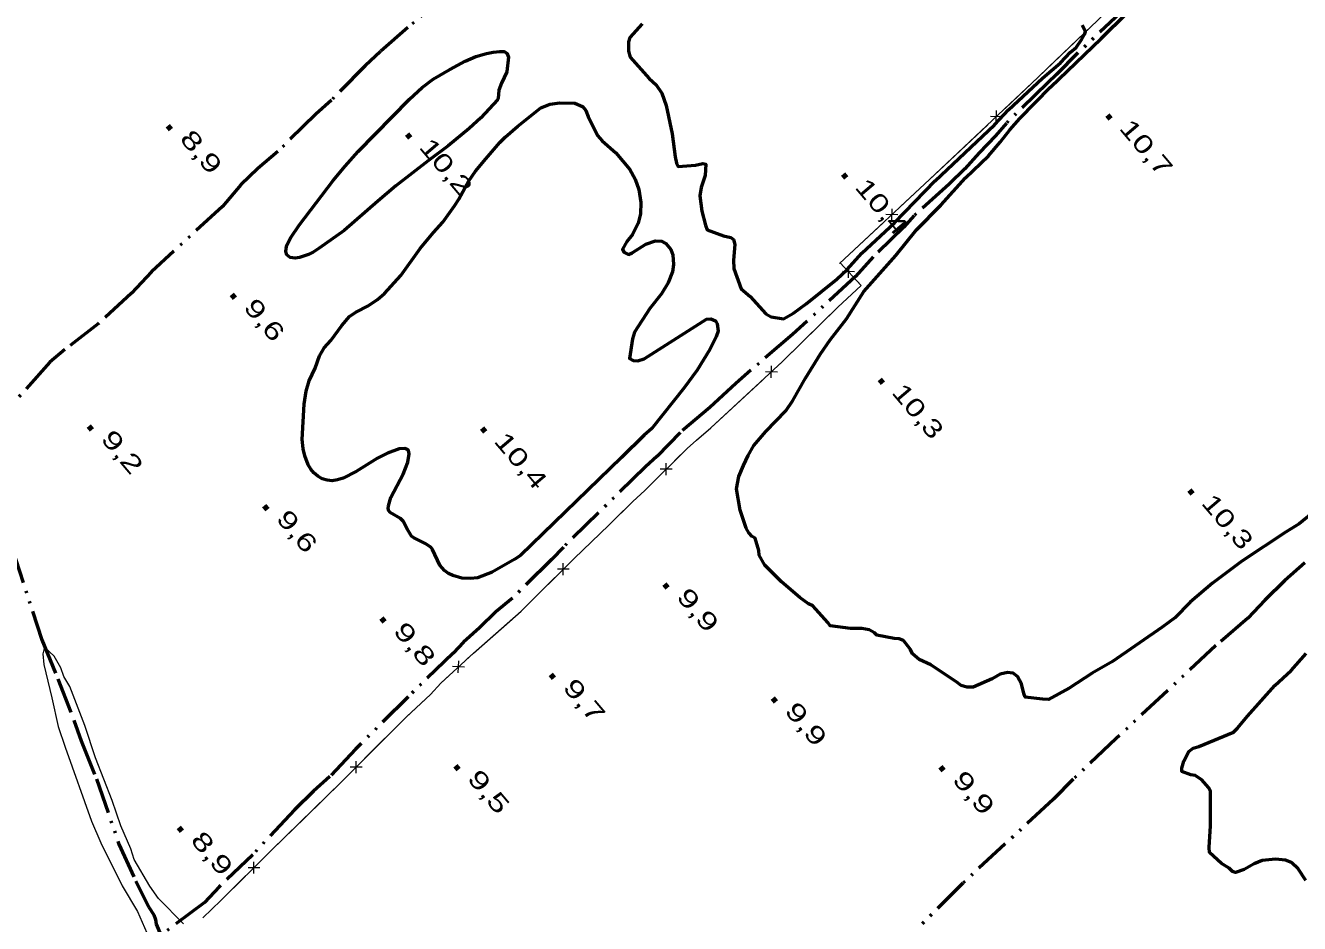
# Model space of a CAD drawing. Extents: x 386081 to 389416, y 5130568 to 5134082.
# Drawn here: x 386742.5 to 386955.8, y 5132434.8 to 5132585.1 of the extents above; entities that cross this region are included whole.
import ezdxf

# ---------------------------------------------------------------- set-up
doc = ezdxf.new("R2010")
doc.units = 0
doc.header["$LTSCALE"] = 1.2
doc.linetypes.add('DASH_DOUBLE_DOT', pattern=[9.2, 5, -1.2, 0.3, -1.2, 0.3, -1.2])
for name, color, linetype, lineweight in [('1', 7, 'Continuous', 53), ('2', 7, 'Continuous', 13), ('3', 7, 'Continuous', 140), ('37', 7, 'Continuous', 13), ('4', 7, 'DASH_DOUBLE_DOT', 53)]:
    doc.layers.add(name, color=color, linetype=linetype, lineweight=lineweight)

msp = doc.modelspace()

# ---------------------------------------------------------------- linework, layer by layer
at = {"layer": '1'}
for points in [[(386862.15, 5132503.92), (386861.55, 5132507.5), (386861.93, 5132509.6), (386862.68, 5132511.44), (386863.5, 5132513.11), (386864.43, 5132514.77), (386866.43, 5132517.11), (386869.79, 5132520.55), (386870.97, 5132522.33), (386873.1, 5132526.03), (386875.6, 5132530.09), (386877.22, 5132532.43), (386879.96, 5132536), (386882.83, 5132540.55), (386888.19, 5132546.58), (386891.68, 5132550.89), (386895.73, 5132555.01), (386899.84, 5132559.56), (386903.71, 5132563.25), (386905.64, 5132565.53), (386907.26, 5132567.62), (386908.94, 5132569.53), (386914.11, 5132574.76), (386922.59, 5132582.88), (386926.95, 5132587.19)], [(386845.71, 5132585.35), (386843.66, 5132583.08), (386843.43, 5132582.33), (386843.42, 5132580.76), (386843.71, 5132579.79), (386846.91, 5132576.21), (386848.07, 5132575.12), (386849.02, 5132573.73), (386849.76, 5132571.71), (386850.75, 5132566.96), (386851.24, 5132563.09), (386851.48, 5132562.03), (386851.78, 5132561.48), (386854.67, 5132561.72), (386855.88, 5132561.98), (386856.4, 5132561.88), (386856.27, 5132559.99), (386855.6, 5132557.98), (386855.38, 5132556.55), (386855.71, 5132554.01), (386856.32, 5132551.65), (386856.62, 5132550.88), (386859.32, 5132549.86), (386860.56, 5132549.58), (386861.02, 5132549.24), (386861.27, 5132548.44), (386861.02, 5132545.78), (386861.05, 5132544.4), (386862.31, 5132541), (386863.81, 5132539.71), (386866.46, 5132536.8), (386867.33, 5132536.3), (386869.37, 5132535.98), (386871.05, 5132536.9), (386873.16, 5132538.5), (386878.32, 5132542.61), (386880.06, 5132544.21), (386882.49, 5132546.98), (386887.97, 5132552.02), (386894.76, 5132559.09), (386904.72, 5132568.44), (386907.03, 5132570.96), (386912.76, 5132576.25), (386915.75, 5132578.83), (386917.43, 5132580.61), (386918.36, 5132581.41), (386919.36, 5132582.77), (386919.8, 5132583.57), (386919.93, 5132584.06), (386919.37, 5132585.12)], [(386824.93, 5132568.22), (386828.77, 5132571.3), (386830.35, 5132571.93), (386831.91, 5132572.13), (386834.47, 5132572.07), (386835.74, 5132571.54), (386836.3, 5132570.83), (386836.69, 5132569.82), (386838.25, 5132566.66), (386839.04, 5132565.76), (386841.3, 5132563.74), (386843.67, 5132560.98), (386844.57, 5132559.34), (386845.15, 5132557.62), (386845.53, 5132555.47), (386845.44, 5132553.55), (386845.06, 5132552.01), (386844.11, 5132550.09), (386843.14, 5132548.93), (386842.42, 5132547.61), (386842.68, 5132547.11), (386843.46, 5132546.74), (386844.03, 5132547.01), (386846.32, 5132548.47), (386847.97, 5132549.03), (386848.94, 5132548.98), (386849.7, 5132548.59), (386850.54, 5132547.58), (386850.86, 5132546.67), (386851, 5132545.04), (386850.8, 5132543.84), (386850.1, 5132542), (386848.96, 5132540.13), (386847.02, 5132537.68), (386844.46, 5132533.76), (386844.11, 5132532.63), (386843.63, 5132529.36), (386844.21, 5132529), (386845.02, 5132528.92), (386846.05, 5132529.28), (386856.52, 5132535.92), (386857.25, 5132535.96), (386858.01, 5132535.61), (386858.28, 5132535.16), (386858.43, 5132533.9), (386858.12, 5132532.97), (386857.07, 5132530.82), (386854.94, 5132527.37), (386852.75, 5132524.4), (386847.36, 5132517.62), (386846.05, 5132516.5), (386842.28, 5132512.75), (386825.34, 5132496.34), (386824.44, 5132495.72), (386820.62, 5132493.59), (386818.17, 5132492.63), (386817, 5132492.51), (386815.53, 5132492.59), (386814.01, 5132492.99), (386813.3, 5132493.36), (386812.62, 5132493.86), (386811.86, 5132494.76), (386810.66, 5132497.34), (386810.34, 5132497.73), (386809.43, 5132498.34), (386807.48, 5132499.32), (386807.13, 5132499.62), (386806.44, 5132500.69), (386805.7, 5132502.13), (386805.27, 5132502.57), (386803.53, 5132503.57), (386803.32, 5132503.86), (386803.22, 5132504.23), (386803.24, 5132504.68), (386803.64, 5132506.04), (386805.72, 5132509.98), (386806.51, 5132512), (386806.75, 5132513.4), (386806.61, 5132513.92), (386806.44, 5132514.09), (386805.98, 5132514.29), (386805.08, 5132514.19), (386803.11, 5132513.47), (386801.42, 5132512.63), (386797.84, 5132510.43), (386795.65, 5132509.32), (386794.74, 5132509), (386793.85, 5132508.87), (386792.98, 5132508.94), (386792.15, 5132509.2), (386791.41, 5132509.61), (386790.78, 5132510.17), (386790.26, 5132510.83), (386789.83, 5132511.54), (386789.27, 5132513.05), (386788.99, 5132514.22), (386788.81, 5132515.78), (386789.17, 5132521.7), (386789.5, 5132523.84), (386790.01, 5132525.61), (386790.97, 5132527.69)], [(386790.97, 5132527.69), (386791.73, 5132529.8), (386792.48, 5132531.13), (386793.63, 5132532.34), (386795.43, 5132534.83), (386796.72, 5132536.34), (386797.8, 5132537.09), (386799.84, 5132538.13), (386801.44, 5132539.21), (386802.57, 5132540.23), (386805.33, 5132543.24), (386808.56, 5132547.72), (386810.78, 5132550.4), (386812.39, 5132552.13), (386814.32, 5132554.88), (386815.02, 5132555.99), (386816.74, 5132559.08), (386817.85, 5132560.68), (386819.56, 5132562.78), (386821.92, 5132565.47), (386822.82, 5132566.38), (386824.93, 5132568.22)], [(386957.82, 5132503.36), (386955.7, 5132501.65), (386953.53, 5132500.3), (386946.14, 5132495.41), (386941.19, 5132491.73), (386937.46, 5132488.53), (386934.91, 5132485.92), (386932.8, 5132484.37), (386924.47, 5132478.63), (386921.06, 5132476.68), (386917.22, 5132474.13), (386913.78, 5132472.26), (386912.82, 5132472.29), (386909.85, 5132472.67), (386909.6, 5132473.25), (386909.26, 5132474.9), (386908.58, 5132476.13), (386907.84, 5132476.65), (386906.91, 5132476.8), (386905.69, 5132476.49), (386904.33, 5132475.72), (386901.12, 5132474.34), (386900.06, 5132474.3), (386899.12, 5132474.57), (386898.4, 5132475.13), (386894.07, 5132478.05), (386892.13, 5132478.95), (386890.97, 5132479.92), (386890.65, 5132480.61), (386889.5, 5132482.13), (386888.78, 5132482.42), (386887.89, 5132482.45), (386885, 5132483.04), (386884.65, 5132483.44), (386883.75, 5132483.92), (386882.5, 5132484.16), (386880.62, 5132484.15), (386877.18, 5132484.59), (386876.8, 5132485.16), (386874.32, 5132487.95), (386873.58, 5132488.26), (386872.1, 5132489.33), (386869.03, 5132491.95), (386866.28, 5132494.75), (386865.3, 5132496.41), (386865.24, 5132497.2), (386864.67, 5132499.26), (386864.12, 5132499.54), (386863.56, 5132500.15), (386863.13, 5132500.95), (386862.15, 5132503.92)], [(386956.81, 5132441.93), (386955.53, 5132443.92), (386954.43, 5132444.98), (386953.45, 5132445.36), (386951.78, 5132445.54), (386949.54, 5132445.29), (386948.16, 5132444.76), (386946.5, 5132443.78), (386945.06, 5132443.29), (386944.58, 5132443.44), (386944.01, 5132444), (386942.73, 5132444.82), (386940.68, 5132446.66), (386940.65, 5132447.47), (386940.86, 5132451.08), (386940.88, 5132456.9), (386940.54, 5132457.5), (386939.44, 5132458.78), (386938.33, 5132459.53), (386937.57, 5132459.65), (386936.1, 5132460.19), (386936.09, 5132460.76), (386936.4, 5132461.91), (386937.23, 5132463.55), (386937.95, 5132464.09), (386938.91, 5132464.41), (386944.73, 5132466.8), (386945.41, 5132467.47), (386947.05, 5132469.49), (386951.63, 5132474.59), (386954.35, 5132477.12), (386956.91, 5132479.93)]]:
    msp.add_lwpolyline(points, dxfattribs=at)
msp.add_lwpolyline([(386821.53, 5132572.61), (386818.75, 5132569.63), (386816.79, 5132567.83), (386813.23, 5132564.93), (386809.97, 5132562.49), (386804.48, 5132558.21), (386801.48, 5132555.68), (386795.86, 5132550.75), (386791.67, 5132547.8), (386790.65, 5132547.13), (386789.89, 5132546.74), (386788.37, 5132546.22), (386787.64, 5132546.11), (386786.82, 5132546.22), (386786.27, 5132546.7), (386786.1, 5132547.26), (386786.12, 5132547.75), (386786.26, 5132548.29), (386786.91, 5132549.59), (386788.29, 5132551.63), (386794.03, 5132559.13), (386796.02, 5132561.55), (386798.2, 5132564.01), (386806.77, 5132572.72), (386808.92, 5132574.71), (386810.77, 5132576.11), (386813.51, 5132577.73), (386816.08, 5132579.08), (386817.88, 5132579.87), (386819.65, 5132580.38), (386820.78, 5132580.59), (386821.88, 5132580.73), (386822.62, 5132580.73), (386823.09, 5132580.47), (386823.33, 5132579.75), (386823.08, 5132577.34), (386822.16, 5132575.43), (386821.71, 5132574.26), (386821.63, 5132572.83)], close=True, dxfattribs=at)
at = {"layer": '2'}
msp.add_lwpolyline([(386768.97, 5132434.71), (386764.75, 5132438.95), (386763.32, 5132440.99), (386760.67, 5132445.47), (386760.11, 5132447.24), (386758.46, 5132451.08), (386757.01, 5132455.34), (386754.21, 5132462.47), (386752.41, 5132467.91), (386749.9, 5132474.45), (386748.93, 5132476.09), (386748.42, 5132477.55), (386747.31, 5132479.5), (386745.68, 5132481.04), (386745.38, 5132479.92), (386745.54, 5132478.09), (386746.92, 5132472.53), (386747.99, 5132467.76), (386749.13, 5132464.26), (386753.52, 5132451.9), (386755.13, 5132448.28), (386758.66, 5132441.08), (386761.25, 5132436.74), (386762.8, 5132433.21)], dxfattribs=at)
at = {"layer": '3'}
for p, q in [((386923.61, 5132570.05), (386924.12, 5132569.44)), ((386766.34, 5132568.26), (386766.85, 5132567.65)), ((386806.4, 5132566.89), (386806.91, 5132566.28)), ((386879.36, 5132560.17), (386879.87, 5132559.56)), ((386777.02, 5132540.03), (386777.53, 5132539.42)), ((386885.53, 5132525.81), (386886.04, 5132525.2)), ((386753.12, 5132518.02), (386753.63, 5132517.41)), ((386818.93, 5132517.67), (386819.44, 5132517.06)), ((386937.36, 5132507.3), (386937.87, 5132506.69)), ((386782.48, 5132504.65), (386782.99, 5132504.04)), ((386849.49, 5132491.57), (386850, 5132490.96)), ((386802.08, 5132485.87), (386802.59, 5132485.26)), ((386830.46, 5132476.41), (386830.97, 5132475.8)), ((386867.6, 5132472.48), (386868.11, 5132471.87)), ((386814.47, 5132461.16), (386814.98, 5132460.55)), ((386895.67, 5132460.98), (386896.18, 5132460.37)), ((386768.16, 5132450.84), (386768.67, 5132450.23))]:
    msp.add_line(p, q, dxfattribs=at)
at = {"layer": '37'}
for p, q in [((386913.75, 5132578.08), (386920.98, 5132584.99)), ((386905, 5132568.83), (386905.06, 5132570.83)), ((386906.03, 5132569.8), (386904.03, 5132569.86)), ((386896.3, 5132561.6), (386903.58, 5132568.46)), ((386887.5, 5132552.4), (386887.57, 5132554.4)), ((386878.76, 5132545.22), (386886.08, 5132552.04)), ((386888.54, 5132553.37), (386886.54, 5132553.44)), ((386878.9, 5132545.33), (386878.89, 5132545.34)), ((386881.26, 5132543.82), (386879.26, 5132543.9)), ((386880.3, 5132544.86), (386880.22, 5132542.86)), ((386868.37, 5132527.05), (386866.37, 5132527.12)), ((386867.33, 5132526.08), (386867.41, 5132528.08)), ((386858.57, 5132518.93), (386865.9, 5132525.72)), ((386849.74, 5132509.79), (386849.76, 5132511.8)), ((386850.75, 5132510.79), (386848.75, 5132510.8)), ((386833.53, 5132494.08), (386831.53, 5132494.08)), ((386832.53, 5132493.08), (386832.53, 5132495.08)), ((386815.98, 5132477.69), (386813.98, 5132477.77)), ((386814.94, 5132476.73), (386815.02, 5132478.73)), ((386798.85, 5132460.94), (386796.85, 5132460.93)), ((386797.86, 5132459.93), (386797.85, 5132461.94)), ((386780.74, 5132443.1), (386780.75, 5132445.1)), ((386781.75, 5132444.1), (386779.75, 5132444.1))]:
    msp.add_line(p, q, dxfattribs=at)
for points in [[(386878.76, 5132545.22), (386893.86, 5132559.29), (386912.04, 5132576.44), (386947.01, 5132609.9), (386966.08, 5132628.58), (386986.5, 5132647.98), (387002.12, 5132661.95), (387004.89, 5132659.44), (387006.04, 5132660.44), (387041.04, 5132693.88), (387075.38, 5132725.65), (387084.05, 5132734.26)], [(386906.49, 5132571.2), (386912.04, 5132576.44), (386913.75, 5132578.08)], [(386889, 5132554.76), (386893.86, 5132559.29), (386896.3, 5132561.6)], [(386772.17, 5132435.71), (386775.21, 5132438.59), (386783.69, 5132447.03), (386795.42, 5132458.49), (386806.2, 5132469.32), (386810.32, 5132473.08), (386812, 5132474.99), (386817.47, 5132480.02), (386825.5, 5132487.03), (386834.33, 5132495.88), (386840.13, 5132501.42), (386844.17, 5132505.41), (386846.16, 5132507.25), (386853.26, 5132514.26), (386854.81, 5132515.67), (386857.24, 5132517.7), (386869.24, 5132528.82), (386878.46, 5132537.91), (386882.39, 5132541.56), (386878.89, 5132545.34)], [(386875.97, 5132535.45), (386878.46, 5132537.91), (386882.39, 5132541.56), (386881.62, 5132542.39)], [(386868.83, 5132528.44), (386869.24, 5132528.82), (386875.97, 5132535.45)], [(386851.17, 5132512.2), (386853.26, 5132514.26), (386854.81, 5132515.67), (386857.24, 5132517.7), (386858.57, 5132518.93)], [(386841.15, 5132502.43), (386844.17, 5132505.41), (386846.16, 5132507.25), (386848.33, 5132509.39)], [(386833.95, 5132495.49), (386834.33, 5132495.88), (386840.13, 5132501.42), (386841.15, 5132502.43)], [(386823.96, 5132485.69), (386825.5, 5132487.03), (386831.12, 5132492.66)], [(386816.45, 5132479.08), (386817.47, 5132480.02), (386823.96, 5132485.69)], [(386806.32, 5132469.43), (386810.32, 5132473.08), (386812, 5132474.99), (386813.51, 5132476.38)], [(386799.26, 5132462.35), (386806.2, 5132469.32), (386806.32, 5132469.43)], [(386789.3, 5132452.51), (386795.42, 5132458.49), (386796.44, 5132459.52)], [(386782.16, 5132445.51), (386783.69, 5132447.03), (386789.3, 5132452.51)], [(386772.17, 5132435.71), (386775.21, 5132438.59), (386779.33, 5132442.69)]]:
    msp.add_lwpolyline(points, dxfattribs=at)
at = {"layer": '4'}
for points in [[(386813.18, 5132590.41), (386806.51, 5132584.75), (386801.91, 5132580.7), (386799.36, 5132578.3), (386793.7, 5132572.58), (386791.08, 5132570.24), (386784.74, 5132563.97), (386781.38, 5132561.14), (386778.52, 5132558.43), (386775.47, 5132554.8), (386763.57, 5132543.85), (386760.22, 5132540.29), (386754.72, 5132535.18), (386749.07, 5132530.82), (386746.58, 5132528.73), (386741.17, 5132522.64)], [(386926.71, 5132588.05), (386918.68, 5132580.48), (386915.12, 5132576.85), (386913.63, 5132575.5), (386906.71, 5132568.73), (386904.9, 5132566.58), (386902.16, 5132563.75), (386899.73, 5132561.1), (386897.12, 5132558.52), (386891.26, 5132553.28), (386889.51, 5132551.32), (386884.4, 5132546.33), (386881.47, 5132543.07), (386870.89, 5132533.35), (386863.91, 5132527.38), (386861.42, 5132525.17), (386857.06, 5132521.11), (386852.09, 5132516.94), (386848.23, 5132513), (386846.3, 5132511.22), (386832.54, 5132497.76), (386830.55, 5132495.67), (386824.02, 5132489.22), (386821.22, 5132486.95), (386818.49, 5132484.25), (386815.81, 5132481.85), (386814.07, 5132480.01), (386806.54, 5132472.7), (386797.76, 5132463.96), (386793.46, 5132459.35), (386790.73, 5132456.9), (386787.54, 5132453.81), (386780.53, 5132446.27), (386774.91, 5132440.9), (386772.46, 5132438.3), (386765.15, 5132432.79)], [(386736.15, 5132507.23), (386737.44, 5132504.44), (386739.15, 5132499.99), (386740.25, 5132497.52), (386745.23, 5132482.23), (386747.89, 5132475.71), (386750.58, 5132468.78), (386751.81, 5132465.32), (386754.38, 5132459), (386758.14, 5132448.03), (386760.96, 5132441.84), (386763.17, 5132437.51), (386763.97, 5132436.21), (386764.27, 5132435.4), (386764.39, 5132434.66), (386765.15, 5132432.79)], [(386956.69, 5132495.13), (386953.32, 5132492.18), (386949.96, 5132488.86), (386947.15, 5132485.85), (386941.79, 5132481.3), (386925.09, 5132465.73), (386917.86, 5132458.89), (386914.61, 5132455.57), (386899.41, 5132441.51), (386891.8, 5132433.89)]]:
    msp.add_lwpolyline(points, dxfattribs=at)

# ---------------------------------------------------------------- texts
at = {"layer": '3'}
for s, width, p in [('10,7   ', 1.4, (386925.44, 5132567.83)), ('8,9    ', 1.45, (386768.17, 5132566.04)), ('10,2   ', 1.4, (386808.23, 5132564.67)), ('10,4   ', 1.4, (386881.19, 5132557.95)), ('9,6    ', 1.4, (386778.85, 5132537.81)), ('10,3   ', 1.35, (386887.36, 5132523.59)), ('9,2    ', 1.45, (386754.95, 5132515.8)), ('10,4   ', 1.4, (386820.76, 5132515.45)), ('10,3   ', 1.35, (386939.19, 5132505.08)), ('9,6    ', 1.4, (386784.31, 5132502.43)), ('9,9    ', 1.45, (386851.32, 5132489.35)), ('9,8    ', 1.45, (386803.91, 5132483.65)), ('9,7    ', 1.45, (386832.29, 5132474.19)), ('9,9    ', 1.45, (386869.43, 5132470.26)), ('9,5    ', 1.45, (386816.3, 5132458.94)), ('9,9    ', 1.45, (386897.5, 5132458.76)), ('8,9    ', 1.45, (386769.99, 5132448.62))]:
    msp.add_text(s, height=3, rotation=310.294, dxfattribs=dict(at, width=width)).set_placement(p)

doc.saveas('drawing.dxf')
